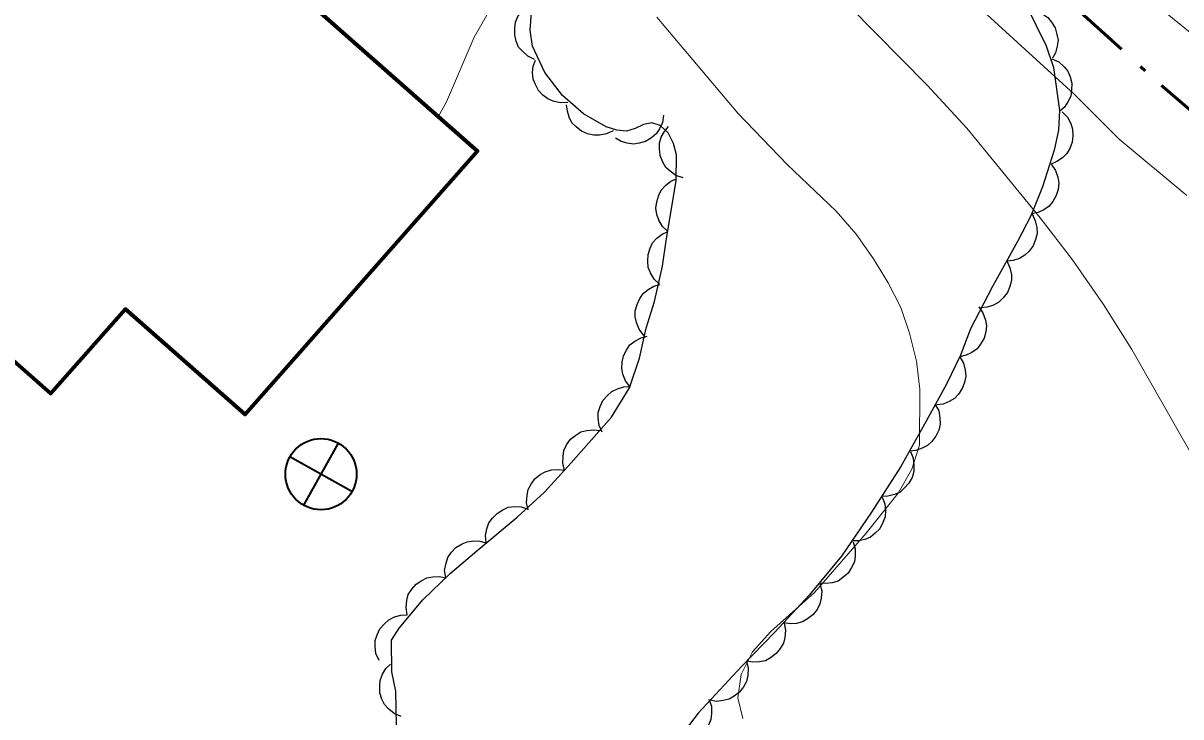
# Model space of a CAD drawing. Extents: x 356765 to 358572, y 5103174 to 5104650.
# Drawn here: x 357591.77 to 357624.3, y 5103754.09 to 5103773.58 of the extents above; entities that cross this region are included whole.
import ezdxf

# ---------------------------------------------------------------- set-up
doc = ezdxf.new("R2010")
doc.units = 0
doc.header["$LTSCALE"] = 0.6
doc.linetypes.add('DASH_DOUBLE_DOT', pattern=[9.2, 5, -1.2, 0.3, -1.2, 0.3, -1.2])
doc.linetypes.add('DOT_DASHED', pattern=[7.7, 5, -1.2, 0.3, -1.2])
for name, color, linetype, lineweight in [('2', 7, 'Continuous', 13), ('31', 7, 'Continuous', 70), ('34', 7, 'Continuous', 35), ('4', 7, 'Continuous', 90), ('44', 7, 'Continuous', 25)]:
    doc.layers.add(name, color=color, linetype=linetype, lineweight=lineweight)

msp = doc.modelspace()

# ---------------------------------------------------------------- linework, layer by layer
at = {"layer": '2'}
for points in [[(357603.43, 5103770.95), (357603.66, 5103771.37), (357604.44, 5103773.19), (357605.15, 5103774.43)], [(357614.99, 5103774.05), (357617.17, 5103771.84), (357618.29, 5103770.63), (357620.35, 5103768.11), (357621.26, 5103766.93), (357622.13, 5103765.68), (357622.92, 5103764.41), (357624.72, 5103761.26)], [(357618.85, 5103773.82), (357621.3, 5103771.59), (357622.57, 5103770.32), (357624.47, 5103768.74)], [(357624.96, 5103773), (357623.87, 5103773.88)], [(357609.57, 5103773.75), (357611.85, 5103771.05), (357613.24, 5103769.61), (357614.61, 5103768.3), (357615.18, 5103767.65), (357615.66, 5103766.96), (357616.08, 5103766.29), (357616.43, 5103765.59), (357616.68, 5103764.87), (357616.87, 5103764.09), (357616.97, 5103763.3), (357616.96, 5103761.73), (357616.74, 5103761.05), (357616.36, 5103760.38), (357615.46, 5103759.25), (357614.01, 5103757.59), (357612.78, 5103756.49), (357612.26, 5103755.92), (357611.94, 5103755.28), (357611.85, 5103754.63), (357611.99, 5103754.05)]]:
    msp.add_lwpolyline(points, dxfattribs=at)
at = {"layer": '31'}
msp.add_lwpolyline([(357587.88, 5103782.26), (357591.74, 5103778.84), (357592.94, 5103780.21), (357604.53, 5103769.98), (357598, 5103762.59), (357594.64, 5103765.55), (357592.54, 5103763.18), (357580.45, 5103773.84), (357587.88, 5103782.26)], close=True, dxfattribs=at)
at = {"layer": '34'}
for p, q in [((357600.62, 5103761.78), (357599.64, 5103760.04)), ((357601, 5103760.42), (357599.26, 5103761.4))]:
    msp.add_line(p, q, dxfattribs=at)
msp.add_circle((357600.1354, 5103760.9116), 1, dxfattribs=at)
at = {"layer": '4', "linetype": 'DASH_DOUBLE_DOT', "lineweight": 53}
msp.add_lwpolyline([(357620.41, 5103774.86), (357623.76, 5103771.83), (357626.16, 5103769.76), (357628.35, 5103767.51), (357630.41, 5103765.38), (357632.28, 5103763.78), (357634.17, 5103762.57), (357635.3, 5103761.88), (357636.63, 5103760.59), (357638.14, 5103759.2), (357639.04, 5103758.26), (357639.64, 5103757.15), (357640.24, 5103755.82), (357640.45, 5103754.86)], dxfattribs=at)
at = {"layer": '44', "linetype": 'DOT_DASHED'}
for points in [[(357619.95, 5103774.09), (357620.52, 5103772.94), (357620.72, 5103772.33), (357620.89, 5103771.13), (357620.86, 5103770.57), (357620.74, 5103770.01), (357620.41, 5103768.98), (357620.09, 5103768.17), (357619.71, 5103767.45), (357619.01, 5103766.18), (357618.39, 5103764.99), (357618.11, 5103764.25), (357617.72, 5103763.44), (357617.14, 5103762.4), (357616.43, 5103761.13), (357615.61, 5103759.84), (357614.76, 5103758.61), (357613.86, 5103757.51), (357612.89, 5103756.47), (357611.95, 5103755.51), (357610.74, 5103754.2), (357610.08, 5103753.34)], [(357606.43, 5103772.19), (357606.08, 5103772.93), (357606.01, 5103773.38), (357606.05, 5103773.88)], [(357602.27, 5103753.37), (357602.24, 5103754.82), (357602.13, 5103755.36), (357602.12, 5103756.25), (357602.33, 5103756.59), (357603, 5103757.38), (357603.77, 5103758.12), (357604.52, 5103758.76), (357605.65, 5103759.7), (357606.42, 5103760.41), (357607.17, 5103761.23), (357608.3, 5103762.51), (357608.81, 5103763.34), (357609.09, 5103764.17), (357609.27, 5103765.01), (357609.51, 5103765.76), (357609.73, 5103766.75), (357609.85, 5103767.53), (357610.12, 5103769.15), (357610.13, 5103769.88), (357610.04, 5103770.2), (357609.89, 5103770.5), (357609.67, 5103770.71), (357609.43, 5103770.78), (357609.2, 5103770.73), (357608.97, 5103770.62), (357608.72, 5103770.55), (357608.45, 5103770.57), (357608.15, 5103770.67), (357607.51, 5103771.03), (357606.92, 5103771.55), (357606.43, 5103772.19)]]:
    msp.add_lwpolyline(points, dxfattribs=at)
at = {"layer": '44'}
for points in [[(357606.14, 5103772.56), (357605.95, 5103772.65), (357605.8, 5103772.79), (357605.69, 5103772.91), (357605.62, 5103773.07), (357605.58, 5103773.25), (357605.58, 5103773.45), (357605.6, 5103773.61), (357605.67, 5103773.77), (357605.78, 5103773.92), (357605.91, 5103774.04)], [(357620.02, 5103773.94), (357620.23, 5103773.91), (357620.42, 5103773.83), (357620.56, 5103773.74), (357620.67, 5103773.61), (357620.77, 5103773.45), (357620.82, 5103773.26), (357620.85, 5103773.1), (357620.83, 5103772.93), (357620.78, 5103772.75), (357620.69, 5103772.6)], [(357607.07, 5103771.35), (357606.86, 5103771.34), (357606.66, 5103771.39), (357606.51, 5103771.45), (357606.37, 5103771.56), (357606.25, 5103771.69), (357606.16, 5103771.86), (357606.1, 5103772.01), (357606.08, 5103772.19), (357606.1, 5103772.37), (357606.16, 5103772.54)], [(357620.68, 5103772.58), (357620.87, 5103772.49), (357621.02, 5103772.35), (357621.13, 5103772.23), (357621.19, 5103772.07), (357621.24, 5103771.89), (357621.23, 5103771.69), (357621.21, 5103771.53), (357621.13, 5103771.37), (357621.03, 5103771.22), (357620.89, 5103771.1)], [(357608.35, 5103770.56), (357608.16, 5103770.47), (357607.96, 5103770.43), (357607.8, 5103770.43), (357607.63, 5103770.47), (357607.46, 5103770.55), (357607.31, 5103770.67), (357607.19, 5103770.78), (357607.11, 5103770.94), (357607.06, 5103771.11), (357607.04, 5103771.29)], [(357609.76, 5103771), (357609.73, 5103770.79), (357609.65, 5103770.61), (357609.56, 5103770.47), (357609.42, 5103770.36), (357609.26, 5103770.26), (357609.08, 5103770.21), (357608.92, 5103770.18), (357608.74, 5103770.21), (357608.57, 5103770.26), (357608.41, 5103770.35)], [(357620.97, 5103771.09), (357621.12, 5103770.94), (357621.21, 5103770.76), (357621.26, 5103770.6), (357621.27, 5103770.42), (357621.25, 5103770.24), (357621.18, 5103770.06), (357621.1, 5103769.92), (357620.98, 5103769.8), (357620.82, 5103769.69), (357620.66, 5103769.62)], [(357610.31, 5103769.24), (357610.11, 5103769.3), (357609.95, 5103769.42), (357609.83, 5103769.53), (357609.74, 5103769.68), (357609.67, 5103769.86), (357609.65, 5103770.05), (357609.65, 5103770.21), (357609.7, 5103770.38), (357609.79, 5103770.54), (357609.9, 5103770.68)], [(357620.66, 5103769.62), (357620.78, 5103769.44), (357620.84, 5103769.25), (357620.87, 5103769.09), (357620.85, 5103768.91), (357620.8, 5103768.74), (357620.7, 5103768.57), (357620.6, 5103768.44), (357620.45, 5103768.34), (357620.29, 5103768.26), (357620.11, 5103768.22)], [(357609.88, 5103767.73), (357609.73, 5103767.87), (357609.63, 5103768.05), (357609.57, 5103768.21), (357609.55, 5103768.38), (357609.57, 5103768.56), (357609.63, 5103768.75), (357609.7, 5103768.89), (357609.82, 5103769.02), (357609.97, 5103769.14), (357610.13, 5103769.21)], [(357620.12, 5103768.22), (357620.21, 5103768.03), (357620.25, 5103767.84), (357620.26, 5103767.67), (357620.22, 5103767.5), (357620.15, 5103767.33), (357620.04, 5103767.18), (357619.92, 5103767.06), (357619.77, 5103766.97), (357619.59, 5103766.91), (357619.42, 5103766.89)], [(357609.65, 5103766.25), (357609.5, 5103766.39), (357609.4, 5103766.57), (357609.33, 5103766.72), (357609.32, 5103766.89), (357609.33, 5103767.08), (357609.39, 5103767.26), (357609.45, 5103767.41), (357609.57, 5103767.54), (357609.72, 5103767.65), (357609.88, 5103767.73)], [(357619.41, 5103766.9), (357619.5, 5103766.71), (357619.54, 5103766.51), (357619.54, 5103766.35), (357619.5, 5103766.18), (357619.43, 5103766.01), (357619.31, 5103765.86), (357619.19, 5103765.74), (357619.04, 5103765.66), (357618.86, 5103765.6), (357618.68, 5103765.58)], [(357609.21, 5103764.81), (357609.08, 5103764.98), (357609, 5103765.17), (357608.97, 5103765.33), (357608.97, 5103765.5), (357609.02, 5103765.68), (357609.1, 5103765.85), (357609.19, 5103765.99), (357609.33, 5103766.1), (357609.49, 5103766.19), (357609.66, 5103766.24)], [(357618.62, 5103765.61), (357618.74, 5103765.44), (357618.81, 5103765.24), (357618.84, 5103765.08), (357618.82, 5103764.91), (357618.77, 5103764.73), (357618.67, 5103764.56), (357618.58, 5103764.43), (357618.43, 5103764.33), (357618.27, 5103764.25), (357618.09, 5103764.21)], [(357608.82, 5103763.37), (357608.69, 5103763.53), (357608.62, 5103763.72), (357608.59, 5103763.89), (357608.6, 5103764.06), (357608.64, 5103764.24), (357608.73, 5103764.41), (357608.82, 5103764.54), (357608.96, 5103764.65), (357609.13, 5103764.74), (357609.3, 5103764.79)], [(357618.09, 5103764.21), (357618.19, 5103764.03), (357618.24, 5103763.83), (357618.26, 5103763.66), (357618.22, 5103763.49), (357618.16, 5103763.32), (357618.05, 5103763.16), (357617.94, 5103763.04), (357617.79, 5103762.95), (357617.62, 5103762.88), (357617.44, 5103762.86)], [(357608.04, 5103762.09), (357607.95, 5103762.28), (357607.93, 5103762.48), (357607.93, 5103762.64), (357607.98, 5103762.81), (357608.06, 5103762.98), (357608.19, 5103763.12), (357608.31, 5103763.23), (357608.47, 5103763.31), (357608.65, 5103763.36), (357608.83, 5103763.37)], [(357617.4, 5103762.87), (357617.5, 5103762.69), (357617.53, 5103762.49), (357617.54, 5103762.32), (357617.5, 5103762.15), (357617.42, 5103761.98), (357617.3, 5103761.83), (357617.18, 5103761.72), (357617.03, 5103761.64), (357616.85, 5103761.58), (357616.67, 5103761.56)], [(357606.98, 5103761.01), (357606.93, 5103761.22), (357606.94, 5103761.42), (357606.96, 5103761.58), (357607.04, 5103761.74), (357607.15, 5103761.89), (357607.3, 5103762.01), (357607.44, 5103762.1), (357607.61, 5103762.14), (357607.79, 5103762.16), (357607.97, 5103762.14)], [(357616.7, 5103761.55), (357616.78, 5103761.36), (357616.8, 5103761.16), (357616.8, 5103760.99), (357616.75, 5103760.82), (357616.66, 5103760.66), (357616.53, 5103760.52), (357616.41, 5103760.41), (357616.25, 5103760.34), (357616.07, 5103760.29), (357615.89, 5103760.28)], [(357605.96, 5103759.91), (357605.91, 5103760.11), (357605.93, 5103760.32), (357605.96, 5103760.48), (357606.04, 5103760.63), (357606.15, 5103760.78), (357606.3, 5103760.9), (357606.44, 5103760.98), (357606.61, 5103761.03), (357606.8, 5103761.04), (357606.98, 5103761.02)], [(357615.91, 5103760.27), (357615.98, 5103760.08), (357616, 5103759.88), (357615.99, 5103759.71), (357615.93, 5103759.55), (357615.84, 5103759.38), (357615.71, 5103759.25), (357615.58, 5103759.14), (357615.42, 5103759.08), (357615.24, 5103759.04), (357615.06, 5103759.04)], [(357604.78, 5103758.98), (357604.76, 5103759.19), (357604.8, 5103759.38), (357604.85, 5103759.54), (357604.96, 5103759.68), (357605.09, 5103759.81), (357605.25, 5103759.91), (357605.4, 5103759.98), (357605.58, 5103760), (357605.76, 5103759.99), (357605.93, 5103759.94)], [(357603.64, 5103758.01), (357603.61, 5103758.21), (357603.65, 5103758.41), (357603.7, 5103758.57), (357603.8, 5103758.72), (357603.93, 5103758.85), (357604.1, 5103758.95), (357604.24, 5103759.01), (357604.42, 5103759.04), (357604.6, 5103759.03), (357604.78, 5103758.98)], [(357615.09, 5103759.01), (357615.15, 5103758.81), (357615.15, 5103758.61), (357615.13, 5103758.45), (357615.05, 5103758.29), (357614.95, 5103758.13), (357614.8, 5103758.01), (357614.67, 5103757.91), (357614.5, 5103757.86), (357614.32, 5103757.84), (357614.14, 5103757.85)], [(357602.56, 5103756.96), (357602.53, 5103757.17), (357602.55, 5103757.37), (357602.59, 5103757.53), (357602.69, 5103757.68), (357602.81, 5103757.82), (357602.97, 5103757.92), (357603.11, 5103758), (357603.28, 5103758.03), (357603.47, 5103758.04), (357603.64, 5103758)], [(357614.16, 5103757.83), (357614.21, 5103757.63), (357614.19, 5103757.43), (357614.16, 5103757.27), (357614.08, 5103757.11), (357613.96, 5103756.96), (357613.81, 5103756.85), (357613.67, 5103756.76), (357613.5, 5103756.72), (357613.32, 5103756.71), (357613.14, 5103756.74)], [(357601.77, 5103755.68), (357601.68, 5103755.87), (357601.66, 5103756.07), (357601.66, 5103756.24), (357601.71, 5103756.4), (357601.79, 5103756.57), (357601.92, 5103756.71), (357602.04, 5103756.82), (357602.2, 5103756.9), (357602.38, 5103756.95), (357602.56, 5103756.96)], [(357613.15, 5103756.73), (357613.19, 5103756.53), (357613.17, 5103756.32), (357613.13, 5103756.16), (357613.04, 5103756.01), (357612.93, 5103755.87), (357612.77, 5103755.75), (357612.63, 5103755.67), (357612.46, 5103755.64), (357612.27, 5103755.63), (357612.1, 5103755.66)], [(357602.39, 5103754.1), (357602.19, 5103754.19), (357602.04, 5103754.31), (357601.92, 5103754.44), (357601.85, 5103754.59), (357601.79, 5103754.77), (357601.79, 5103754.96), (357601.8, 5103755.12), (357601.86, 5103755.29), (357601.96, 5103755.45), (357602.09, 5103755.57)], [(357612.09, 5103755.66), (357612.14, 5103755.46), (357612.13, 5103755.26), (357612.09, 5103755.09), (357612.01, 5103754.94), (357611.9, 5103754.79), (357611.75, 5103754.68), (357611.61, 5103754.59), (357611.44, 5103754.55), (357611.25, 5103754.53), (357611.07, 5103754.56)], [(357611.04, 5103754.59), (357611.11, 5103754.39), (357611.11, 5103754.19), (357611.09, 5103754.02), (357611.03, 5103753.86), (357610.93, 5103753.71), (357610.79, 5103753.58), (357610.65, 5103753.48), (357610.49, 5103753.42), (357610.31, 5103753.39), (357610.13, 5103753.4)]]:
    msp.add_lwpolyline(points, dxfattribs=at)

doc.saveas('drawing.dxf')
